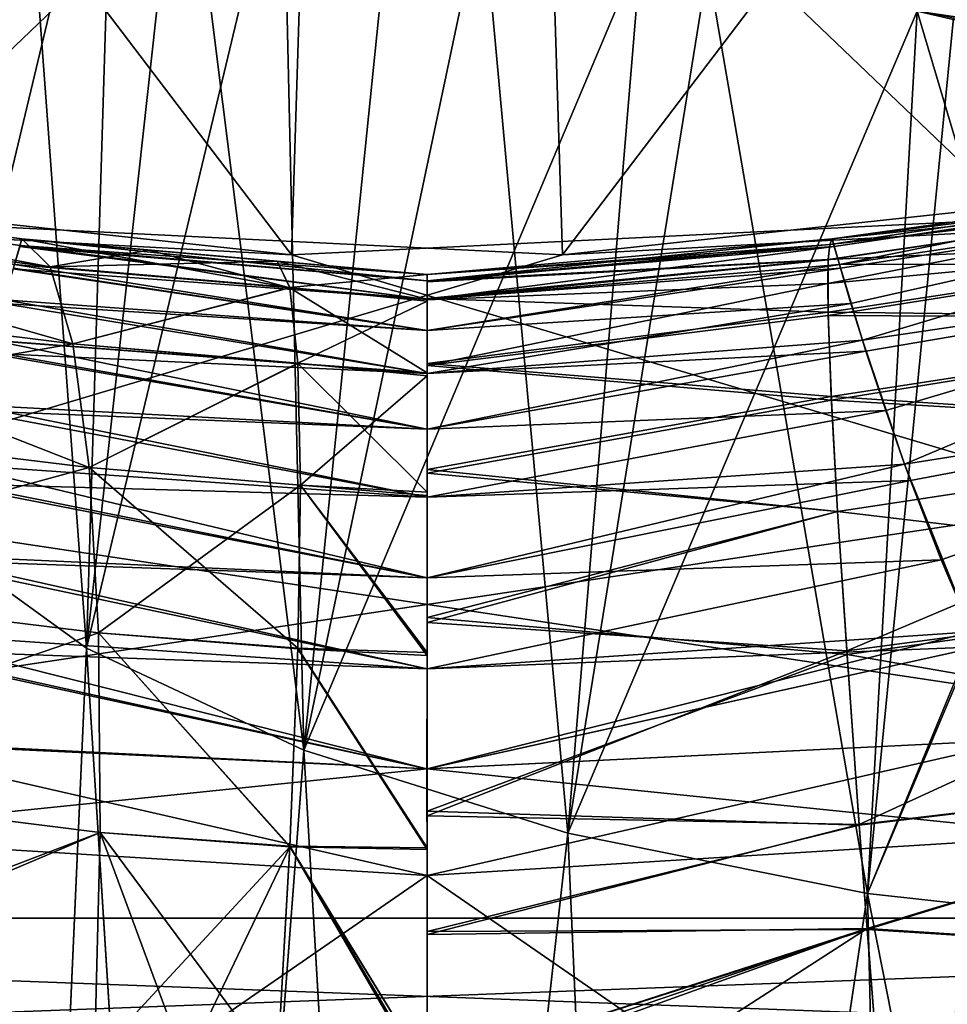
# Model space of a CAD drawing. Header units: metres. Extents: x -31 to 116, y -82 to 82.
# Tile 555 of 656: x -0.96 to 1.23, y -12.77 to -10.44. Entities that reach past the tile are written whole.
import ezdxf

# ---------------------------------------------------------------- set-up
doc = ezdxf.new("R2010")
doc.units = ezdxf.units.M
doc.layers.add('solid_80000000GA_10_1', color=7, linetype='CONTINUOUS')

msp = doc.modelspace()

# ---------------------------------------------------------------- linework, layer by layer
at = {"layer": 'solid_80000000GA_10_1'}
for points in [[(-12.6, -8.140638, 67.580978), (0, -15.415252, 67.784035), (0, -15.415252, 81.302902)], [(-11.690118, -8.665959, 67.071724), (0, -15.415252, 67.784035), (-12.6, -8.140638, 67.580978)], [(-12.6, -8.140638, 81.453682), (-12.6, -8.140638, 67.580978), (0, -15.415252, 81.302902)], [(-1.261851, -14.686722, 81.548378), (-12.6, -8.140638, 81.453682), (0, -15.415252, 81.302902)], [(0, -15.415252, -67.784035), (-12.6, -8.140638, -81.453682), (0, -15.415252, -81.302902)], [(-1.262316, -14.686454, -81.548462), (0, -15.415252, -81.302902), (-12.6, -8.140638, -81.453682)], [(-12.6, -8.140638, -67.580978), (-12.6, -8.140638, -81.453682), (0, -15.415252, -67.784035)], [(-2.518871, -13.960981, -66.651321), (-12.6, -8.140638, -67.580978), (0, -15.415252, -67.784035)], [(12.6, -8.140638, 67.580978), (0, -15.415252, 67.784035), (2.518857, -13.960989, 66.651329)], [(12.6, -8.140638, 81.453682), (0, -15.415252, 81.302902), (0, -15.415252, 67.784035)], [(12.6, -8.140638, 67.580978), (12.6, -8.140638, 81.453682), (0, -15.415252, 67.784035)], [(12.6, -8.140638, 81.453682), (1.262316, -14.686454, 81.548462), (0, -15.415252, 81.302902)], [(0, -15.415252, -81.302902), (1.261851, -14.686722, -81.548378), (12.6, -8.140638, -81.453682)], [(12.6, -8.140638, -67.580978), (0, -15.415252, -81.302902), (12.6, -8.140638, -81.453682)], [(12.6, -8.140638, -67.580978), (0, -15.415252, -67.784035), (0, -15.415252, -81.302902)], [(12.6, -8.140638, -67.580978), (11.651099, -8.688487, -67.049789), (0, -15.415252, -67.784035)], [(1.159802, -10.419327, -46.686043), (1.859048, -10.523569, -46.849682), (1.639373, -8.362033, -47.581982)], [(-11.690118, -8.665959, 67.071724), (-10.840557, -9.156453, 66.655121), (0, -15.415252, 67.784035)], [(11.651099, -8.688487, -67.049789), (2.518857, -13.960989, -66.651329), (0, -15.415252, -67.784035)], [(1.19201, -9.238417, -80.315002), (2.622541, -8.938205, -80.315002), (3.091639, -10.556595, -82)], [(-10.840557, -9.156453, 66.655121), (-2.518871, -13.960981, 66.651321), (0, -15.415252, 67.784035)], [(-1.721159, -9.154608, -80.315002), (-0.320596, -10.995296, -82), (-2.035612, -10.810007, -82)], [(-1.721159, -9.154608, -80.315002), (-0.267873, -9.311148, -80.315002), (-0.320596, -10.995296, -82)], [(0.267873, -9.311148, 80.315002), (0.320596, -10.995296, 82), (1.721159, -9.154608, 80.315002)], [(1.721159, -9.154608, 80.315002), (0.320596, -10.995296, 82), (2.035612, -10.810007, 82)], [(-1.19201, -9.238417, 80.315002), (-1.402976, -10.910162, 82), (0.267873, -9.311148, 80.315002)], [(-0.267873, -9.311148, -80.315002), (1.19201, -9.238417, -80.315002), (1.402976, -10.910162, -82)], [(1.19201, -9.238417, -80.315002), (3.091639, -10.556595, -82), (1.402976, -10.910162, -82)], [(0.267873, -9.311148, 80.315002), (-1.402976, -10.910162, 82), (0.320596, -10.995296, 82)], [(-0.267873, -9.311148, -80.315002), (1.402976, -10.910162, -82), (-0.320596, -10.995296, -82)], [(-1.056893, -9.564378, 44.834675), (-0.740605, -9.782413, 45.340446), (-1.187385, -11.649699, 43.800476)], [(-0.975486, -9.628138, -44.984074), (-1.187366, -11.649717, -43.800522), (-0.805777, -11.926146, -44.445595)], [(-0.579119, -9.870921, -45.54129), (-0.975486, -9.628138, -44.984074), (-0.805777, -11.926146, -44.445595)], [(-0.740605, -9.782413, 45.340446), (-0.805816, -11.926123, 44.445541), (-1.187385, -11.649699, 43.800476)], [(-0.740605, -9.782413, 45.340446), (-0.341433, -9.983258, 45.79179), (-0.805816, -11.926123, 44.445541)], [(-0.579119, -9.870921, -45.54129), (-0.805777, -11.926146, -44.445595), (-0.291845, -12.167384, -45.008549)], [(-0.079717, -10.088302, -46.020691), (-0.579119, -9.870921, -45.54129), (-0.291845, -12.167384, -45.008549)], [(-0.341433, -9.983258, 45.79179), (-0.291896, -12.167365, 45.008503), (-0.805816, -11.926123, 44.445541)], [(-0.341433, -9.983258, 45.79179), (0.13089, -10.161766, 46.177059), (-0.291896, -12.167365, 45.008503)], [(0.506347, -10.273154, -46.406567), (-0.079717, -10.088302, -46.020691), (-0.291845, -12.167384, -45.008549)], [(0.13089, -10.161766, 46.177059), (0.332986, -12.363382, 45.465931), (-0.291896, -12.167365, 45.008503)], [(0.13089, -10.161766, 46.177059), (0.66416, -10.313539, 46.486847), (0.332986, -12.363382, 45.465931)], [(0.506347, -10.273154, -46.406567), (-0.291845, -12.167384, -45.008549), (0.333028, -12.363394, -45.465958)], [(1.159802, -10.419327, -46.686043), (0.506347, -10.273154, -46.406567), (0.333028, -12.363394, -45.465958)], [(0.66416, -10.313539, 46.486847), (1.042107, -12.506246, 45.799316), (0.332986, -12.363382, 45.465931)], [(0.66416, -10.313539, 46.486847), (1.245162, -10.434628, 46.713009), (1.042107, -12.506246, 45.799316)], [(1.159802, -10.419327, -46.686043), (0.333028, -12.363394, -45.465958), (1.042127, -12.506248, -45.799324)], [(1.245162, -10.434628, 46.713009), (1.859048, -10.523561, 46.849686), (1.042107, -12.506246, 45.799316)], [(1.159802, -10.419327, -46.686043), (1.042127, -12.506248, -45.799324), (1.805407, -12.590949, -45.99625)], [(1.159802, -10.419327, -46.686043), (1.805407, -12.590949, -45.99625), (1.856266, -10.579639, -46.827396)], [(1.159802, -10.419327, -46.686043), (1.856266, -10.579639, -46.827396), (1.859048, -10.523569, -46.849682)], [(1.856275, -10.579465, 46.827465), (1.042107, -12.506246, 45.799316), (1.859048, -10.523561, 46.849686)], [(4.937006, -12.564871, -82), (-4.937006, -12.564871, -82), (-8.412994, -10.558007, -82)], [(-0.320596, -10.995296, -82), (4.937006, -12.564871, -82), (-8.412994, -10.558007, -82)], [(-2.035612, -10.810007, -82), (-0.320596, -10.995296, -82), (-8.412994, -10.558007, -82)], [(-4.937006, -12.564871, 82), (4.937006, -12.564871, 82), (8.412994, -10.558007, 82)], [(0.320596, -10.995296, 82), (-4.937006, -12.564871, 82), (8.412994, -10.558007, 82)], [(2.035612, -10.810007, 82), (0.320596, -10.995296, 82), (8.412994, -10.558007, 82)], [(1.856275, -10.579465, 46.827465), (1.805407, -12.590949, 45.99625), (1.042107, -12.506246, 45.799316)], [(-0.891944, -11.023744, -55.658627), (-2.093306, -10.798985, -55.9869), (-2.005059, -10.815717, -56.013428)], [(-0.891944, -11.023744, -55.658627), (-1.972647, -10.88203, -55.412991), (-2.093306, -10.798985, -55.9869)], [(0.952548, -10.971346, 55.980644), (2.086748, -10.840153, 55.739899), (2.070171, -10.803444, 56.301407)], [(0.958713, -10.958141, 56.305378), (0.952548, -10.971346, 55.980644), (2.070171, -10.803444, 56.301407)], [(1.802487, -10.851315, -60.428932), (2.070171, -10.803444, -56.301407), (0.958713, -10.958141, -56.305378)], [(2.086748, -10.840153, -55.739899), (0.958713, -10.958141, -56.305378), (2.070171, -10.803444, -56.301407)], [(0.958713, -10.958141, 60.428932), (0.958713, -10.958141, 56.305378), (2.070171, -10.803444, 56.301407)], [(1.802487, -10.851315, 60.428932), (0.958713, -10.958141, 60.428932), (2.070171, -10.803444, 56.301407)], [(-2.005059, -10.815717, -56.013428), (-0.958713, -10.958141, -60.428932), (-0.958713, -10.958141, -56.24847)], [(-2.005059, -10.815717, -56.013428), (-1.742638, -10.861087, -60.428932), (-0.958713, -10.958141, -60.428932)], [(-0.891944, -11.023744, -55.658627), (-2.005059, -10.815717, -56.013428), (-0.958713, -10.958141, -56.24847)], [(-2.004168, -10.815883, 56.013691), (-0.958713, -10.958141, 56.24847), (-1.742638, -10.861087, 60.428932)], [(-0.891944, -11.023744, 55.658627), (-0.958713, -10.958141, 56.24847), (-2.004168, -10.815883, 56.013691)], [(-0.891944, -11.023744, 55.658627), (-2.004168, -10.815883, 56.013691), (-1.972647, -10.88203, 55.412991)], [(2.261528, -10.827907, 61.211105), (0.977976, -11.02718, 61.265385), (0.975483, -11.01852, 61.211472)], [(2.261528, -10.827907, 61.211105), (0.975483, -11.01852, 61.211472), (1.802487, -10.851315, 60.428932)], [(2.26113, -10.82799, -61.211105), (1.802487, -10.851315, -60.428932), (0.975483, -11.01852, -61.211475)], [(2.254178, -11.016706, -61.974766), (2.26113, -10.82799, -61.211105), (0.975483, -11.01852, -61.211475)], [(2.261528, -10.827907, 61.211105), (1.002796, -11.110475, 61.666733), (0.977976, -11.02718, 61.265385)], [(2.261528, -10.827907, 61.211105), (1.030132, -11.197827, 61.975227), (1.002796, -11.110475, 61.666733)], [(2.261528, -10.827907, 61.211105), (2.254524, -11.016635, 61.974766), (1.030132, -11.197827, 61.975227)], [(0.947956, -11.063118, 55.420757), (2.117195, -10.954134, 55.232277), (2.086748, -10.840153, 55.739899)], [(0.949075, -11.007343, 55.686874), (0.947956, -11.063118, 55.420757), (2.086748, -10.840153, 55.739899)], [(0.952548, -10.971346, 55.980644), (0.949075, -11.007343, 55.686874), (2.086748, -10.840153, 55.739899)], [(2.086748, -10.840153, -55.739899), (0.949081, -11.007023, -55.688362), (0.952531, -10.971386, -55.979698)], [(2.086748, -10.840153, -55.739899), (2.117195, -10.954134, -55.232277), (0.949081, -11.007023, -55.688362)], [(2.086748, -10.840153, -55.739899), (0.952531, -10.971386, -55.979698), (0.958713, -10.958141, -56.305378)], [(0.958713, -10.958141, -60.428932), (1.802487, -10.851315, -60.428932), (0.958713, -10.958141, -56.305378)], [(0.975483, -11.01852, -61.211475), (1.802487, -10.851315, -60.428932), (0.958713, -10.958141, -60.428932)], [(1.802487, -10.851315, 60.428932), (0.963355, -10.975724, 60.851887), (0.958713, -10.958141, 60.428932)], [(1.802487, -10.851315, 60.428932), (0.975483, -11.01852, 61.211472), (0.963355, -10.975724, 60.851887)], [(-0.963022, -10.973545, -60.825119), (-0.958713, -10.958141, -60.428932), (-1.742638, -10.861087, -60.428932)], [(-1.742638, -10.861087, 60.428932), (-0.958713, -10.958141, 56.24847), (-0.958713, -10.958141, 60.428932)], [(-1.742638, -10.861087, 60.428932), (-0.958713, -10.958141, 60.428932), (-0.976018, -11.018474, 61.211479)], [(-0.976049, -11.018586, -61.212204), (-0.963022, -10.973545, -60.825119), (-1.742638, -10.861087, -60.428932)], [(-0.837995, -11.206173, 55.089924), (-1.972647, -10.88203, 55.412991), (-1.877135, -11.076965, 54.862019)], [(-0.837995, -11.206173, 55.089924), (-0.891944, -11.023744, 55.658627), (-1.972647, -10.88203, 55.412991)], [(-0.837995, -11.206173, -55.089924), (-1.877135, -11.076965, -54.862019), (-1.972647, -10.88203, -55.412991)], [(-0.891944, -11.023744, -55.658627), (-0.837995, -11.206173, -55.089924), (-1.972647, -10.88203, -55.412991)], [(0.320596, -10.995296, 82), (-1.402976, -10.910162, 82), (-4.937006, -12.564871, 82)], [(-0.320596, -10.995296, -82), (1.402976, -10.910162, -82), (4.937006, -12.564871, -82)], [(-0.976018, -11.018474, 61.211479), (-0.958713, -10.958141, 60.428932), (-0.963628, -10.975705, 60.851936)], [(-0.963628, -10.975705, 60.851936), (-0.958713, -10.958141, 60.428932), (0.000103, -11.056912, 60.808468)], [(-0.963022, -10.973545, -60.825119), (0.000001, -11.042018, -60.428932), (-0.958713, -10.958141, -60.428932)], [(-0.958713, -10.958141, -60.428932), (0.000001, -11.042018, -60.428932), (0.000001, -11.042018, -56.324993)], [(-0.354933, -11.010965, -56.303673), (-0.958713, -10.958141, -60.428932), (0.000001, -11.042018, -56.324993)], [(-0.65725, -10.984516, -56.280773), (-0.958713, -10.958141, -56.24847), (-0.958713, -10.958141, -60.428932)], [(-0.354933, -11.010965, -56.303673), (-0.65725, -10.984516, -56.280773), (-0.958713, -10.958141, -60.428932)], [(-0.324721, -11.073495, -55.70977), (-0.958713, -10.958141, -56.24847), (-0.65725, -10.984516, -56.280773)], [(-0.891944, -11.023744, -55.658627), (-0.958713, -10.958141, -56.24847), (-0.324721, -11.073495, -55.70977)], [(-0.958713, -10.958141, 56.24847), (-0.65725, -10.984516, 56.280773), (-0.000001, -11.042018, 60.428932)], [(-0.958713, -10.958141, 60.428932), (-0.958713, -10.958141, 56.24847), (-0.000001, -11.042018, 60.428932)], [(0.000103, -11.056912, 60.808468), (-0.958713, -10.958141, 60.428932), (-0.000001, -11.042018, 60.428932)], [(-0.891944, -11.023744, 55.658627), (-0.65725, -10.984516, 56.280773), (-0.958713, -10.958141, 56.24847)], [(-0.000103, -11.056912, -60.808468), (0.958713, -10.958141, -60.428932), (0.000001, -11.042018, -60.428932)], [(0.963357, -10.975732, -60.851974), (0.958713, -10.958141, -60.428932), (-0.000103, -11.056912, -60.808468)], [(-0.000001, -11.042018, 56.326954), (0.000166, -11.042032, 56.31076), (0.958713, -10.958141, 56.305378)], [(0.958713, -10.958141, 60.428932), (-0.000001, -11.042018, 56.326954), (0.958713, -10.958141, 56.305378)], [(0.958713, -10.958141, 60.428932), (-0.000001, -11.042018, 60.428932), (-0.000001, -11.042018, 56.326954)], [(0.963355, -10.975724, 60.851887), (-0.000001, -11.042018, 60.428932), (0.958713, -10.958141, 60.428932)], [(0, -11.042122, 56.296577), (0.952548, -10.971346, 55.980644), (0.958713, -10.958141, 56.305378)], [(0.000166, -11.042032, 56.31076), (0, -11.042122, 56.296577), (0.958713, -10.958141, 56.305378)], [(0.000001, -11.042018, -60.428932), (0.958713, -10.958141, -60.428932), (0.958713, -10.958141, -56.305378)], [(0.000001, -11.042018, -56.324993), (0.000001, -11.042018, -60.428932), (0.958713, -10.958141, -56.305378)], [(0.952531, -10.971386, -55.979698), (0.000001, -11.042018, -56.324993), (0.958713, -10.958141, -56.305378)], [(0.947956, -11.063118, 55.420757), (0.948964, -11.138811, 55.17173), (2.117195, -10.954134, 55.232277)], [(2.117195, -10.954134, -55.232277), (0.948786, -11.131543, -55.192032), (0.949081, -11.007023, -55.688362)], [(2.117195, -10.954134, -55.232277), (2.161527, -11.145337, -54.778515), (0.948786, -11.131543, -55.192032)], [(0.948964, -11.138811, 55.17173), (2.161527, -11.145337, 54.778515), (2.117195, -10.954134, 55.232277)], [(0.975483, -11.01852, -61.211475), (0.958713, -10.958141, -60.428932), (0.963357, -10.975732, -60.851974)], [(0.000016, -11.101335, -61.186043), (-0.963022, -10.973545, -60.825119), (-0.976049, -11.018586, -61.212204)], [(-0.976018, -11.018474, 61.211479), (-0.963628, -10.975705, 60.851936), (-0.000016, -11.101335, 61.186043)], [(-0.963628, -10.975705, 60.851936), (0.000103, -11.056912, 60.808468), (-0.000016, -11.101335, 61.186043)], [(-0.000103, -11.056912, -60.808468), (0.000001, -11.042018, -60.428932), (-0.963022, -10.973545, -60.825119)], [(0.000016, -11.101335, -61.186043), (-0.000103, -11.056912, -60.808468), (-0.963022, -10.973545, -60.825119)], [(-0.891944, -11.023744, 55.658627), (-0.354933, -11.010965, 56.303673), (-0.65725, -10.984516, 56.280773)], [(-0.324721, -11.073495, -55.70977), (-0.65725, -10.984516, -56.280773), (-0.354933, -11.010965, -56.303673)], [(-0.65725, -10.984516, 56.280773), (-0.354933, -11.010965, 56.303673), (-0.000001, -11.042018, 60.428932)], [(0.963357, -10.975732, -60.851974), (-0.000103, -11.056912, -60.808468), (0.000016, -11.101335, -61.186043)], [(-0.000016, -11.101335, 61.186043), (0.963355, -10.975724, 60.851887), (0.975483, -11.01852, 61.211472)], [(-0.000016, -11.101335, 61.186043), (0.000103, -11.056912, 60.808468), (0.963355, -10.975724, 60.851887)], [(0.000103, -11.056912, 60.808468), (-0.000001, -11.042018, 60.428932), (0.963355, -10.975724, 60.851887)], [(0, -11.059132, 55.953915), (0.949075, -11.007343, 55.686874), (0.952548, -10.971346, 55.980644)], [(0, -11.042122, 56.296577), (0, -11.059132, 55.953915), (0.952548, -10.971346, 55.980644)], [(0.952531, -10.971386, -55.979698), (0, -11.057319, -55.974609), (0.000001, -11.042018, -56.324993)], [(0.952531, -10.971386, -55.979698), (0.949081, -11.007023, -55.688362), (0, -11.057319, -55.974609)], [(0.975483, -11.01852, -61.211475), (0.963357, -10.975732, -60.851974), (0.000016, -11.101335, -61.186043)], [(-0.891944, -11.023744, 55.658627), (-0.324802, -11.073098, 55.711685), (-0.354933, -11.010965, 56.303673)], [(0, -11.100845, -55.734428), (-0.354933, -11.010965, -56.303673), (0.000001, -11.042018, -56.324993)], [(0, -11.100845, -55.734428), (-0.324721, -11.073495, -55.70977), (-0.354933, -11.010965, -56.303673)], [(-0.354933, -11.010965, 56.303673), (-0.324802, -11.073098, 55.711685), (-0.000001, -11.042018, 56.326954)], [(-0.000001, -11.042018, 60.428932), (-0.354933, -11.010965, 56.303673), (-0.000001, -11.042018, 56.326954)], [(0.949081, -11.007023, -55.688362), (0, -11.098938, -55.658043), (0, -11.057319, -55.974609)], [(0.949081, -11.007023, -55.688362), (0.948786, -11.131543, -55.192032), (0, -11.098938, -55.658043)], [(0, -11.101836, 55.64233), (0.947956, -11.063118, 55.420757), (0.949075, -11.007343, 55.686874)], [(0, -11.059132, 55.953915), (0, -11.101836, 55.64233), (0.949075, -11.007343, 55.686874)], [(2.254178, -11.016706, -61.974766), (0.975483, -11.01852, -61.211475), (1.030132, -11.197828, -61.975227)], [(2.254524, -11.016635, 61.974766), (1.038328, -11.223317, 62.053394), (1.030132, -11.197827, 61.975227)], [(2.254178, -11.016706, -61.974766), (1.030132, -11.197828, -61.975227), (1.129683, -11.49054, -62.70079)], [(2.254524, -11.016635, 61.974766), (1.085015, -11.363866, 62.424625), (1.038328, -11.223317, 62.053394)], [(2.254524, -11.016635, 61.974766), (1.129683, -11.490539, 62.700787), (1.085015, -11.363866, 62.424625)], [(2.254524, -11.016635, 61.974766), (2.4528, -11.282132, 62.700283), (1.129683, -11.490539, 62.700787)], [(2.453126, -11.282062, -62.700283), (2.254178, -11.016706, -61.974766), (1.129683, -11.49054, -62.70079)], [(-1.00353, -11.110414, 61.666756), (-0.978563, -11.027133, 61.265419), (-0.000019, -11.174768, 61.559166)], [(0.000019, -11.174768, -61.559166), (-0.97905, -11.028788, -61.275322), (-1.000926, -11.101837, -61.631889)], [(0.000016, -11.101335, -61.186043), (-0.976049, -11.018586, -61.212204), (-0.97905, -11.028788, -61.275322)], [(0.000019, -11.174768, -61.559166), (0.000016, -11.101335, -61.186043), (-0.97905, -11.028788, -61.275322)], [(-0.978563, -11.027133, 61.265419), (-0.976018, -11.018474, 61.211479), (-0.000019, -11.174768, 61.559166)], [(-0.976018, -11.018474, 61.211479), (-0.000016, -11.101335, 61.186043), (-0.000019, -11.174768, 61.559166)], [(-0.891944, -11.023744, -55.658627), (-0.324721, -11.073495, -55.70977), (-0.837995, -11.206173, -55.089924)], [(-0.837995, -11.206173, 55.089924), (-0.324802, -11.073098, 55.711685), (-0.891944, -11.023744, 55.658627)], [(-0.000019, -11.174768, 61.559166), (0.977976, -11.02718, 61.265385), (1.002796, -11.110475, 61.666733)], [(-0.000019, -11.174768, 61.559166), (-0.000016, -11.101335, 61.186043), (0.977976, -11.02718, 61.265385)], [(-0.000016, -11.101335, 61.186043), (0.975483, -11.01852, 61.211472), (0.977976, -11.02718, 61.265385)], [(0.975483, -11.01852, -61.211475), (0.000016, -11.101335, -61.186043), (0.000019, -11.174768, -61.559166)], [(0.977983, -11.027206, -61.265545), (0.975483, -11.01852, -61.211475), (0.000019, -11.174768, -61.559166)], [(1.002812, -11.110525, -61.666935), (0.977983, -11.027206, -61.265545), (0.000019, -11.174768, -61.559166)], [(1.002812, -11.110525, -61.666935), (0.975483, -11.01852, -61.211475), (0.977983, -11.027206, -61.265545)], [(1.030132, -11.197828, -61.975227), (0.975483, -11.01852, -61.211475), (1.002812, -11.110525, -61.666935)], [(-0.324802, -11.073098, 55.711685), (0.000166, -11.042032, 56.31076), (-0.000001, -11.042018, 56.326954)], [(-0.324802, -11.073098, 55.711685), (0, -11.042122, 56.296577), (0.000166, -11.042032, 56.31076)], [(-0.324802, -11.073098, 55.711685), (0, -11.105542, 55.711742), (0, -11.042122, 56.296577)], [(0, -11.057319, -55.974609), (0, -11.100845, -55.734428), (0.000001, -11.042018, -56.324993)], [(0, -11.105542, 55.711742), (0, -11.059132, 55.953915), (0, -11.042122, 56.296577)], [(0, -11.057319, -55.974609), (0, -11.098938, -55.658043), (0, -11.100845, -55.734428)], [(0, -11.105542, 55.711742), (0, -11.101836, 55.64233), (0, -11.059132, 55.953915)], [(0, -11.257765, 55.097778), (0.948964, -11.138811, 55.17173), (0.947956, -11.063118, 55.420757)], [(0, -11.101836, 55.64233), (0, -11.257765, 55.097778), (0.947956, -11.063118, 55.420757)], [(-0.837995, -11.206173, 55.089924), (-1.877135, -11.076965, 54.862019), (-1.812366, -11.375772, 54.354813)], [(-0.799234, -11.498881, -54.566296), (-1.812366, -11.375772, -54.354813), (-1.877135, -11.076965, -54.862019)], [(-0.837995, -11.206173, -55.089924), (-0.799234, -11.498881, -54.566296), (-1.877135, -11.076965, -54.862019)], [(-0.837995, -11.206173, 55.089924), (-0.30613, -11.251691, 55.140823), (-0.324802, -11.073098, 55.711685)], [(-0.837995, -11.206173, -55.089924), (-0.324721, -11.073495, -55.70977), (-0.306098, -11.252297, -55.1394)], [(-0.324802, -11.073098, 55.711685), (-0.30613, -11.251691, 55.140823), (0, -11.105542, 55.711742)], [(0, -11.274804, -55.167912), (-0.306098, -11.252297, -55.1394), (-0.324721, -11.073495, -55.70977)], [(0, -11.100845, -55.734428), (0, -11.274804, -55.167912), (-0.324721, -11.073495, -55.70977)], [(-0.000081, -11.276567, -61.924942), (-1.000926, -11.101837, -61.631889), (-1.030574, -11.198129, -61.976273)], [(-0.000081, -11.276567, -61.924942), (0.000019, -11.174768, -61.559166), (-1.000926, -11.101837, -61.631889)], [(-0.30613, -11.251691, 55.140823), (0, -11.282015, 55.150879), (0, -11.105542, 55.711742)], [(0, -11.098938, -55.658043), (0, -11.274804, -55.167912), (0, -11.100845, -55.734428)], [(0, -11.098938, -55.658043), (0, -11.252895, -55.110073), (0, -11.274804, -55.167912)], [(0.948786, -11.131543, -55.192032), (0, -11.252895, -55.110073), (0, -11.098938, -55.658043)], [(0, -11.282015, 55.150879), (0, -11.257765, 55.097778), (0, -11.101836, 55.64233)], [(0, -11.105542, 55.711742), (0, -11.282015, 55.150879), (0, -11.101836, 55.64233)], [(-1.030473, -11.197795, 61.975224), (-1.00353, -11.110414, 61.666756), (0.000081, -11.276567, 61.924942)], [(-1.00353, -11.110414, 61.666756), (-0.000019, -11.174768, 61.559166), (0.000081, -11.276567, 61.924942)], [(1.002812, -11.110525, -61.666935), (0.000019, -11.174768, -61.559166), (-0.000081, -11.276567, -61.924942)], [(1.030132, -11.197828, -61.975227), (1.002812, -11.110525, -61.666935), (-0.000081, -11.276567, -61.924942)], [(0.000081, -11.276567, 61.924942), (-0.000019, -11.174768, 61.559166), (1.002796, -11.110475, 61.666733)], [(0.948786, -11.131543, -55.192032), (0.956283, -11.330953, -54.750687), (0, -11.252895, -55.110073)], [(0.000081, -11.276567, 61.924942), (1.002796, -11.110475, 61.666733), (1.030132, -11.197827, 61.975227)], [(2.161527, -11.145337, -54.778515), (0.956283, -11.330953, -54.750687), (0.948786, -11.131543, -55.192032)], [(0, -11.257765, 55.097778), (0.956714, -11.339673, 54.735962), (0.948964, -11.138811, 55.17173)], [(0.948964, -11.138811, 55.17173), (0.956714, -11.339673, 54.735962), (2.161527, -11.145337, 54.778515)], [(2.161527, -11.145337, -54.778515), (2.219743, -11.413762, -54.378616), (0.956283, -11.330953, -54.750687)], [(0.956714, -11.339673, 54.735962), (2.219743, -11.413762, 54.378616), (2.161527, -11.145337, 54.778515)], [(-0.000081, -11.276567, -61.924942), (-1.030574, -11.198129, -61.976273), (-1.040078, -11.228147, -62.067791)], [(-1.038561, -11.223361, 62.053585), (-1.030473, -11.197795, 61.975224), (0.00016, -11.407723, 62.284855)], [(-1.030473, -11.197795, 61.975224), (0.000081, -11.276567, 61.924942), (0.00016, -11.407723, 62.284855)], [(1.030132, -11.197828, -61.975227), (-0.000081, -11.276567, -61.924942), (-0.00016, -11.407723, -62.284855)], [(1.038353, -11.223392, -62.053623), (1.030132, -11.197828, -61.975227), (-0.00016, -11.407723, -62.284855)], [(0.000081, -11.276567, 61.924942), (1.030132, -11.197827, 61.975227), (1.038328, -11.223317, 62.053394)], [(1.085049, -11.363963, -62.424854), (1.030132, -11.197828, -61.975227), (1.038353, -11.223392, -62.053623)], [(1.129683, -11.49054, -62.70079), (1.030132, -11.197828, -61.975227), (1.085049, -11.363963, -62.424854)], [(-0.799234, -11.498882, 54.566296), (-0.837995, -11.206173, 55.089924), (-1.812366, -11.375772, 54.354813)], [(-1.084639, -11.364066, 62.424999), (-1.038561, -11.223361, 62.053585), (0.00016, -11.407723, 62.284855)], [(-0.837995, -11.206173, -55.089924), (-0.306098, -11.252297, -55.1394), (-0.799234, -11.498881, -54.566296)], [(-0.799234, -11.498882, 54.566296), (-0.30613, -11.251691, 55.140823), (-0.837995, -11.206173, 55.089924)], [(1.085049, -11.363963, -62.424854), (1.038353, -11.223392, -62.053623), (-0.00016, -11.407723, -62.284855)], [(0.00016, -11.407723, 62.284855), (0.000081, -11.276567, 61.924942), (1.038328, -11.223317, 62.053394)], [(0.00016, -11.407723, 62.284855), (1.038328, -11.223317, 62.053394), (1.085015, -11.363866, 62.424625)], [(-0.00016, -11.407723, -62.284855), (-1.040078, -11.228147, -62.067791), (-1.080005, -11.350207, -62.391983)], [(-0.00016, -11.407723, -62.284855), (-0.000081, -11.276567, -61.924942), (-1.040078, -11.228147, -62.067791)], [(-0.799234, -11.498882, 54.566296), (-0.299802, -11.540428, 54.615013), (-0.30613, -11.251691, 55.140823)], [(-0.799234, -11.498881, -54.566296), (-0.306098, -11.252297, -55.1394), (-0.299802, -11.540434, -54.615005)], [(-0.30613, -11.251691, 55.140823), (-0.299802, -11.540428, 54.615013), (0, -11.282015, 55.150879)], [(0, -11.556996, -54.647274), (-0.299802, -11.540434, -54.615005), (-0.306098, -11.252297, -55.1394)], [(0, -11.274804, -55.167912), (0, -11.556996, -54.647274), (-0.306098, -11.252297, -55.1394)], [(0, -11.252895, -55.110073), (0, -11.556996, -54.647274), (0, -11.274804, -55.167912)], [(0, -11.252895, -55.110073), (0, -11.503366, -54.629223), (0, -11.556996, -54.647274)], [(0.956283, -11.330953, -54.750687), (0, -11.503366, -54.629223), (0, -11.252895, -55.110073)], [(0, -11.257765, 55.097778), (0, -11.511786, 54.616718), (0.956714, -11.339673, 54.735962)], [(0, -11.564839, 54.635708), (0, -11.511786, 54.616718), (0, -11.257765, 55.097778)], [(0, -11.282015, 55.150879), (0, -11.564839, 54.635708), (0, -11.257765, 55.097778)], [(-0.299802, -11.540428, 54.615013), (0, -11.564839, 54.635708), (0, -11.282015, 55.150879)], [(2.453126, -11.282062, -62.700283), (1.129683, -11.49054, -62.70079), (1.288593, -11.887036, -63.370281)], [(2.4528, -11.282132, 62.700283), (1.143978, -11.529512, 62.777916), (1.129683, -11.490539, 62.700787)], [(2.4528, -11.282132, 62.700283), (1.216501, -11.717236, 63.110989), (1.143978, -11.529512, 62.777916)], [(2.4528, -11.282132, 62.700283), (1.288592, -11.887034, 63.370277), (1.216501, -11.717236, 63.110989)], [(0.956283, -11.330953, -54.750687), (0.971363, -11.602765, -54.364742), (0, -11.503366, -54.629223)], [(0, -11.511786, 54.616718), (0.971369, -11.6027, 54.365246), (0.956714, -11.339673, 54.735962)], [(2.219743, -11.413762, -54.378616), (0.971363, -11.602765, -54.364742), (0.956283, -11.330953, -54.750687)], [(0.956714, -11.339673, 54.735962), (0.971369, -11.6027, 54.365246), (2.219743, -11.413762, 54.378616)], [(0.000159, -11.568868, -62.636902), (-1.080005, -11.350207, -62.391983), (-1.129076, -11.491158, -62.701878)], [(-1.128904, -11.490637, 62.700829), (-1.084639, -11.364066, 62.424999), (-0.000159, -11.568868, 62.636902)], [(-1.084639, -11.364066, 62.424999), (0.00016, -11.407723, 62.284855), (-0.000159, -11.568868, 62.636902)], [(0.000159, -11.568868, -62.636902), (-0.00016, -11.407723, -62.284855), (-1.080005, -11.350207, -62.391983)], [(1.085049, -11.363963, -62.424854), (-0.00016, -11.407723, -62.284855), (0.000159, -11.568868, -62.636902)], [(-0.000159, -11.568868, 62.636902), (1.085015, -11.363866, 62.424625), (1.129683, -11.490539, 62.700787)], [(-0.000159, -11.568868, 62.636902), (0.00016, -11.407723, 62.284855), (1.085015, -11.363866, 62.424625)], [(1.129683, -11.49054, -62.70079), (1.085049, -11.363963, -62.424854), (0.000159, -11.568868, -62.636902)], [(-0.799234, -11.498882, 54.566296), (-1.812366, -11.375772, 54.354813), (-1.780889, -11.766854, 53.91119)], [(-0.799234, -11.498881, -54.566296), (-1.780889, -11.766854, -53.91119), (-1.812366, -11.375772, -54.354813)], [(2.219743, -11.413762, -54.378616), (2.291843, -11.759408, -54.032581), (0.971363, -11.602765, -54.364742)], [(0.971369, -11.6027, 54.365246), (0.992931, -11.932046, 54.043579), (2.219743, -11.413762, 54.378616)], [(0.992931, -11.932046, 54.043579), (2.291843, -11.759408, 54.032581), (2.219743, -11.413762, 54.378616)], [(-0.799234, -11.498881, -54.566296), (-0.777374, -11.889871, -54.110203), (-1.780889, -11.766854, -53.91119)], [(-0.777374, -11.889871, 54.110203), (-0.799234, -11.498882, 54.566296), (-1.780889, -11.766854, 53.91119)], [(0.000159, -11.568868, -62.636902), (-1.129076, -11.491158, -62.701878), (-1.145808, -11.536665, -62.79158)], [(-1.143269, -11.529789, 62.778301), (-1.128904, -11.490637, 62.700829), (0.000109, -11.759541, 62.978107)], [(-1.128904, -11.490637, 62.700829), (-0.000159, -11.568868, 62.636902), (0.000109, -11.759541, 62.978107)], [(-0.799234, -11.498881, -54.566296), (-0.299802, -11.540434, -54.615005), (-0.306098, -11.926375, -54.157776)], [(-0.799234, -11.498881, -54.566296), (-0.306098, -11.926375, -54.157776), (-0.777374, -11.889871, -54.110203)], [(-0.777374, -11.889871, 54.110203), (-0.299802, -11.540428, 54.615013), (-0.799234, -11.498882, 54.566296)], [(-0.000159, -11.568868, 62.636902), (1.129683, -11.490539, 62.700787), (1.143978, -11.529512, 62.777916)], [(1.129683, -11.49054, -62.70079), (0.000159, -11.568868, -62.636902), (-0.000109, -11.759541, -62.978107)], [(1.144018, -11.529621, -62.77813), (1.129683, -11.49054, -62.70079), (-0.000109, -11.759541, -62.978107)], [(0, -11.503366, -54.629223), (0, -11.853667, -54.212063), (0, -11.556996, -54.647274)], [(0.971363, -11.602765, -54.364742), (0, -11.853667, -54.212063), (0, -11.503366, -54.629223)], [(1.216545, -11.717343, -63.111164), (1.129683, -11.49054, -62.70079), (1.144018, -11.529621, -62.77813)], [(1.288593, -11.887036, -63.370281), (1.129683, -11.49054, -62.70079), (1.216545, -11.717343, -63.111164)], [(0, -11.511786, 54.616718), (0, -11.86559, 54.20068), (0.971369, -11.6027, 54.365246)], [(0, -11.94311, 54.185913), (0, -11.86559, 54.20068), (0, -11.511786, 54.616718)], [(0, -11.564839, 54.635708), (0, -11.94311, 54.185913), (0, -11.511786, 54.616718)], [(-1.216093, -11.717326, 63.111061), (-1.143269, -11.529789, 62.778301), (0.000109, -11.759541, 62.978107)], [(-0.000109, -11.759541, -62.978107), (-1.145808, -11.536665, -62.79158), (-1.211123, -11.705118, -63.091049)], [(-0.000109, -11.759541, -62.978107), (0.000159, -11.568868, -62.636902), (-1.145808, -11.536665, -62.79158)], [(-0.777374, -11.889871, 54.110203), (-0.30613, -11.927474, 54.156712), (-0.299802, -11.540428, 54.615013)], [(-0.299802, -11.540428, 54.615013), (-0.30613, -11.927474, 54.156712), (0, -11.94311, 54.185913)], [(0, -11.936334, -54.192547), (-0.306098, -11.926375, -54.157776), (-0.299802, -11.540434, -54.615005)], [(-0.299802, -11.540428, 54.615013), (0, -11.94311, 54.185913), (0, -11.564839, 54.635708)], [(0, -11.556996, -54.647274), (0, -11.936334, -54.192547), (-0.299802, -11.540434, -54.615005)], [(0.000109, -11.759541, 62.978107), (-0.000159, -11.568868, 62.636902), (1.143978, -11.529512, 62.777916)], [(1.216545, -11.717343, -63.111164), (1.144018, -11.529621, -62.77813), (-0.000109, -11.759541, -62.978107)], [(0.000109, -11.759541, 62.978107), (1.143978, -11.529512, 62.777916), (1.216501, -11.717236, 63.110989)], [(0, -11.853667, -54.212063), (0, -11.936334, -54.192547), (0, -11.556996, -54.647274)], [(0, -11.86559, 54.20068), (0.992931, -11.932046, 54.043579), (0.971369, -11.6027, 54.365246)], [(0.971363, -11.602765, -54.364742), (0.993536, -11.940938, -54.035885), (0, -11.853667, -54.212063)], [(2.291843, -11.759408, -54.032581), (0.993536, -11.940938, -54.035885), (0.971363, -11.602765, -54.364742)], [(-0.964102, -15.489142, 42.500286), (-1.187385, -11.649699, 43.800476), (-0.805816, -11.926123, 44.445541)], [(-0.805777, -11.926146, -44.445595), (-1.187366, -11.649717, -43.800522), (-0.964102, -15.496367, -42.496613)], [(-0.000182, -11.974912, -63.299324), (-1.211123, -11.705118, -63.091049), (-1.288816, -11.887676, -63.371189)], [(-0.000182, -11.974912, -63.299324), (-0.000109, -11.759541, -62.978107), (-1.211123, -11.705118, -63.091049)], [(-1.288509, -11.88704, 63.370274), (-1.216093, -11.717326, 63.111061), (0.000182, -11.974912, 63.299324)], [(-1.216093, -11.717326, 63.111061), (0.000109, -11.759541, 62.978107), (0.000182, -11.974912, 63.299324)], [(1.216545, -11.717343, -63.111164), (-0.000109, -11.759541, -62.978107), (-0.000182, -11.974912, -63.299324)], [(1.288593, -11.887036, -63.370281), (1.216545, -11.717343, -63.111164), (-0.000182, -11.974912, -63.299324)], [(0.000182, -11.974912, 63.299324), (0.000109, -11.759541, 62.978107), (1.216501, -11.717236, 63.110989)], [(0.000182, -11.974912, 63.299324), (1.216501, -11.717236, 63.110989), (1.288592, -11.887034, 63.370277)], [(0.992931, -11.932046, 54.043579), (1.022527, -12.343325, 53.760288), (2.291843, -11.759408, 54.032581)], [(2.291843, -11.759408, -54.032581), (2.377828, -12.182275, -53.74041), (0.993536, -11.940938, -54.035885)], [(1.022527, -12.343325, 53.760288), (2.377828, -12.182276, 53.74041), (2.291843, -11.759408, 54.032581)], [(-0.777374, -11.889871, 54.110203), (-1.780889, -11.766854, 53.91119), (-1.783909, -12.234902, 53.548409)], [(-0.777374, -11.889871, -54.110203), (-1.783909, -12.234902, -53.548409), (-1.780889, -11.766854, -53.91119)], [(0, -11.853667, -54.212063), (0, -12.311751, -53.85577), (0, -11.936334, -54.192547)], [(0.993536, -11.940938, -54.035885), (0, -12.311751, -53.85577), (0, -11.853667, -54.212063)], [(0, -11.86559, 54.20068), (0, -12.322702, 53.848919), (0.992931, -11.932046, 54.043579)], [(0, -11.94311, 54.185913), (0, -12.322702, 53.848919), (0, -11.86559, 54.20068)], [(-0.773272, -12.36217, 53.740696), (-0.777374, -11.889871, 54.110203), (-1.783909, -12.234902, 53.548409)], [(-0.777374, -11.889871, -54.110203), (-0.773272, -12.362169, -53.740696), (-1.783909, -12.234902, -53.548409)], [(-0.000182, -11.974912, -63.299324), (-1.288816, -11.887676, -63.371189), (-1.307182, -11.928506, -63.428818)], [(-1.304584, -11.922848, 63.420925), (-1.288509, -11.88704, 63.370274), (-0.000572, -12.211682, 63.597664)], [(-1.288509, -11.88704, 63.370274), (0.000182, -11.974912, 63.299324), (-0.000572, -12.211682, 63.597664)], [(-0.777374, -11.889871, -54.110203), (-0.306098, -11.926375, -54.157776), (-0.324721, -12.394484, -53.786079)], [(-0.777374, -11.889871, -54.110203), (-0.324721, -12.394484, -53.786079), (-0.773272, -12.362169, -53.740696)], [(-0.777374, -11.889871, 54.110203), (-0.324801, -12.396122, 53.785023), (-0.30613, -11.927474, 54.156712)], [(-0.773272, -12.36217, 53.740696), (-0.324801, -12.396122, 53.785023), (-0.777374, -11.889871, 54.110203)], [(1.288593, -11.887036, -63.370281), (-0.000182, -11.974912, -63.299324), (0.000572, -12.211682, -63.597664)], [(0.000182, -11.974912, 63.299324), (1.288592, -11.887034, 63.370277), (1.30464, -11.922956, 63.421078)], [(1.304681, -11.923046, -63.421204), (1.288593, -11.887036, -63.370281), (0.000572, -12.211682, -63.597664)], [(-1.410848, -12.141664, 63.705666), (-1.304584, -11.922848, 63.420925), (-0.000572, -12.211682, 63.597664)], [(-0.000572, -12.211682, 63.597664), (1.30464, -11.922956, 63.421078), (1.410723, -12.141843, 63.705853)], [(-0.000572, -12.211682, 63.597664), (0.000182, -11.974912, 63.299324), (1.30464, -11.922956, 63.421078)], [(1.410751, -12.141897, -63.705921), (1.304681, -11.923046, -63.421204), (0.000572, -12.211682, -63.597664)], [(0.000572, -12.211682, -63.597664), (-1.307182, -11.928506, -63.428818), (-1.41258, -12.145084, -63.709808)], [(0.000572, -12.211682, -63.597664), (-0.000182, -11.974912, -63.299324), (-1.307182, -11.928506, -63.428818)], [(-0.564178, -15.748034, 43.009392), (-0.964102, -15.489142, 42.500286), (-0.805816, -11.926123, 44.445541)], [(-0.805777, -11.926146, -44.445595), (-0.964102, -15.496367, -42.496613), (-0.564178, -15.755324, -43.005684)], [(-0.564178, -15.748034, 43.009392), (-0.805816, -11.926123, 44.445541), (-0.291896, -12.167365, 45.008503)], [(-0.291845, -12.167384, -45.008549), (-0.805777, -11.926146, -44.445595), (-0.564178, -15.755324, -43.005684)], [(-0.30613, -11.927474, 54.156712), (-0.324801, -12.396122, 53.785023), (0, -12.402399, 53.81879)], [(0, -12.398288, -53.821423), (-0.324721, -12.394484, -53.786079), (-0.306098, -11.926375, -54.157776)], [(-0.30613, -11.927474, 54.156712), (0, -12.402399, 53.81879), (0, -11.94311, 54.185913)], [(0, -11.936334, -54.192547), (0, -12.398288, -53.821423), (-0.306098, -11.926375, -54.157776)], [(0, -12.322702, 53.848919), (1.022527, -12.343325, 53.760288), (0.992931, -11.932046, 54.043579)], [(0, -12.311751, -53.85577), (0, -12.398288, -53.821423), (0, -11.936334, -54.192547)], [(0.993536, -11.940938, -54.035885), (1.022634, -12.344886, -53.758968), (0, -12.311751, -53.85577)], [(0, -11.94311, 54.185913), (0, -12.402399, 53.81879), (0, -12.322702, 53.848919)], [(2.377828, -12.182275, -53.74041), (1.022634, -12.344886, -53.758968), (0.993536, -11.940938, -54.035885)], [(-1.410848, -12.141664, 63.705666), (0, -12.464101, 63.869061), (-1.536331, -12.369422, 63.964466)], [(0.000572, -12.211682, -63.597664), (-1.41258, -12.145084, -63.709808), (-1.536331, -12.369422, -63.964466)], [(-1.410848, -12.141664, 63.705666), (-0.000572, -12.211682, 63.597664), (0, -12.464101, 63.869061)], [(-0.000572, -12.211682, 63.597664), (1.410723, -12.141843, 63.705853), (1.536331, -12.369422, 63.964466)], [(1.410751, -12.141897, -63.705921), (0.000572, -12.211682, -63.597664), (0, -12.464101, -63.869061)], [(1.410751, -12.141897, -63.705921), (0, -12.464101, -63.869061), (1.536331, -12.369422, -63.964466)], [(-0.07115, -15.971512, 43.44886), (-0.564178, -15.748034, 43.009392), (-0.291896, -12.167365, 45.008503)], [(-0.291845, -12.167384, -45.008549), (-0.564178, -15.755324, -43.005684), (-0.07115, -15.978861, -43.445126)], [(-0.07115, -15.971512, 43.44886), (-0.291896, -12.167365, 45.008503), (0.332986, -12.363382, 45.465931)], [(0.333028, -12.363394, -45.465958), (-0.291845, -12.167384, -45.008549), (-0.07115, -15.978861, -43.445126)], [(1.022527, -12.343325, 53.760288), (1.041148, -12.589522, 53.630825), (2.377828, -12.182276, 53.74041)], [(2.377828, -12.182275, -53.74041), (1.041283, -12.591408, -53.629513), (1.022634, -12.344886, -53.758968)], [(1.041148, -12.589522, 53.630825), (2.477598, -12.682309, 53.502098), (2.377828, -12.182276, 53.74041)], [(2.377828, -12.182275, -53.74041), (2.477598, -12.682308, -53.502098), (1.041283, -12.591408, -53.629513)], [(0.000572, -12.211682, -63.597664), (-1.536331, -12.369422, -63.964466), (0, -12.464101, -63.869061)], [(-0.000572, -12.211682, 63.597664), (1.536331, -12.369422, 63.964466), (0, -12.464101, 63.869061)], [(-0.773272, -12.36217, 53.740696), (-1.783909, -12.234902, 53.548409), (-1.820341, -12.761897, 53.280605)], [(-0.773272, -12.362169, -53.740696), (-1.749359, -12.775188, -53.297539), (-1.783909, -12.234902, -53.548409)], [(0, -12.311751, -53.85577), (0, -12.596498, -53.695675), (0, -12.398288, -53.821423)], [(1.022634, -12.344886, -53.758968), (0, -12.596498, -53.695675), (0, -12.311751, -53.85577)], [(0, -12.322702, 53.848919), (0, -12.603647, 53.691994), (1.022527, -12.343325, 53.760288)], [(0, -12.402399, 53.81879), (0, -12.603647, 53.691994), (0, -12.322702, 53.848919)], [(0, -12.603647, 53.691994), (1.041148, -12.589522, 53.630825), (1.022527, -12.343325, 53.760288)], [(-1.748388, -12.775365, 53.297768), (-0.773272, -12.36217, 53.740696), (-1.820341, -12.761897, 53.280605)], [(-0.773272, -12.362169, -53.740696), (-0.786924, -12.895485, -53.472206), (-1.749359, -12.775188, -53.297539)], [(-1.748388, -12.775365, 53.297768), (-0.786924, -12.895485, 53.472206), (-0.773272, -12.36217, 53.740696)], [(-0.773272, -12.362169, -53.740696), (-0.570834, -12.910512, -53.496887), (-0.786924, -12.895485, -53.472206)], [(-0.786924, -12.895485, 53.472206), (-0.324801, -12.396122, 53.785023), (-0.773272, -12.36217, 53.740696)], [(-0.773272, -12.362169, -53.740696), (-0.324721, -12.394484, -53.786079), (-0.354928, -12.926307, -53.514408)], [(-0.773272, -12.362169, -53.740696), (-0.354928, -12.926307, -53.514408), (-0.570834, -12.910512, -53.496887)], [(0.5, -16.15279, 43.80534), (-0.07115, -15.971512, 43.44886), (0.332986, -12.363382, 45.465931)], [(0.333028, -12.363394, -45.465958), (-0.07115, -15.978861, -43.445126), (0.5, -16.160185, -43.801579)], [(1.022634, -12.344886, -53.758968), (1.041283, -12.591408, -53.629513), (0, -12.596498, -53.695675)], [(0.5, -16.15279, 43.80534), (0.332986, -12.363382, 45.465931), (1.042107, -12.506246, 45.799316)], [(1.042127, -12.506248, -45.799324), (0.333028, -12.363394, -45.465958), (0.5, -16.160185, -43.801579)], [(-1.693192, -13.632355, 65.237106), (-1.536331, -12.369422, 63.964466), (0, -14.60992, 65.99852)], [(0, -12.464101, -63.869061), (-1.536331, -12.369422, -63.964466), (-1.693192, -13.632355, -65.237106)], [(0, -14.60992, 65.99852), (-1.536331, -12.369422, 63.964466), (0, -12.464101, 63.869061)], [(1.693192, -13.632355, 65.237106), (0, -12.464101, 63.869061), (1.536331, -12.369422, 63.964466)], [(0, -14.60992, -65.99852), (1.536331, -12.369422, -63.964466), (0, -12.464101, -63.869061)], [(1.693192, -13.632355, -65.237106), (1.536331, -12.369422, -63.964466), (0, -14.60992, -65.99852)], [(-0.570834, -12.910512, 53.496887), (-0.324801, -12.396122, 53.785023), (-0.786924, -12.895485, 53.472206)], [(-0.570834, -12.910512, 53.496887), (-0.354928, -12.926307, 53.514408), (-0.324801, -12.396122, 53.785023)], [(0.000385, -12.956584, -53.53606), (-0.354928, -12.926307, -53.514408), (-0.324721, -12.394484, -53.786079)], [(-0.324801, -12.396122, 53.785023), (-0.354928, -12.926307, 53.514408), (0, -12.925157, 53.54837)], [(-0.324801, -12.396122, 53.785023), (0, -12.925157, 53.54837), (0, -12.402399, 53.81879)], [(-0.001791, -12.941421, -53.541744), (0.000385, -12.956584, -53.53606), (-0.324721, -12.394484, -53.786079)], [(0, -12.925137, -53.548397), (-0.001791, -12.941421, -53.541744), (-0.324721, -12.394484, -53.786079)], [(0, -12.398288, -53.821423), (0, -12.925137, -53.548397), (-0.324721, -12.394484, -53.786079)], [(0, -12.596498, -53.695675), (0, -12.925137, -53.548397), (0, -12.398288, -53.821423)], [(0, -12.402399, 53.81879), (0, -12.925157, 53.54837), (0, -12.603647, 53.691994)], [(0, -14.60992, -65.99852), (0, -12.464101, -63.869061), (-1.693192, -13.632355, -65.237106)], [(1.693192, -13.632355, 65.237106), (0, -14.60992, 65.99852), (0, -12.464101, 63.869061)], [(1.131919, -16.286356, 44.068001), (0.5, -16.15279, 43.80534), (1.042107, -12.506246, 45.799316)], [(1.042127, -12.506248, -45.799324), (0.5, -16.160185, -43.801579), (1.131919, -16.293787, -44.06422)], [(1.131919, -16.286356, 44.068001), (1.042107, -12.506246, 45.799316), (1.805407, -12.590949, 45.99625)], [(1.042127, -12.506248, -45.799324), (1.131919, -16.293787, -44.06422), (1.805407, -16.375607, -44.225067)], [(1.042127, -12.506248, -45.799324), (1.805407, -16.375607, -44.225067), (1.805407, -12.590949, -45.99625)], [(-3.982894, -12.899086, 82), (4.937006, -12.564871, 82), (-4.937006, -12.564871, 82)], [(3.982894, -12.899086, -82), (-3.982894, -12.899086, -82), (-4.937006, -12.564871, -82)], [(4.937006, -12.564871, -82), (3.982894, -12.899086, -82), (-4.937006, -12.564871, -82)], [(-3.982894, -12.899086, 82), (3.982894, -12.899086, 82), (4.937006, -12.564871, 82)], [(0, -12.603647, 53.691994), (0, -12.925157, 53.54837), (1.041148, -12.589522, 53.630825)], [(0.000005, -12.943935, 53.540932), (1.041148, -12.589522, 53.630825), (0, -12.925157, 53.54837)], [(1.041283, -12.591408, -53.629513), (0, -12.925137, -53.548397), (0, -12.596498, -53.695675)], [(1.041283, -12.591408, -53.629513), (1.063173, -12.872768, -53.508598), (0, -12.925137, -53.548397)], [(1.041148, -12.589522, 53.630825), (0.000003, -12.962803, 53.533634), (0.531555, -12.917796, 53.521141)], [(0.000005, -12.943935, 53.540932), (0.000003, -12.962803, 53.533634), (1.041148, -12.589522, 53.630825)], [(1.041148, -12.589522, 53.630825), (0.531555, -12.917796, 53.521141), (1.063173, -12.872768, 53.508598)], [(1.041148, -12.589522, 53.630825), (1.063173, -12.872768, 53.508598), (2.477598, -12.682309, 53.502098)], [(2.477598, -12.682308, -53.502098), (1.063173, -12.872768, -53.508598), (1.041283, -12.591408, -53.629513)], [(1.805407, -16.368156, 44.228855), (1.131919, -16.286356, 44.068001), (1.805407, -12.590949, 45.99625)], [(2.477598, -12.682308, -53.502098), (7.241869, -13.190468, -53.03809), (1.063173, -12.872768, -53.508598)], [(2.477598, -12.682309, 53.502098), (1.063173, -12.872768, 53.508598), (7.241869, -13.190468, 53.03809)]]:
    msp.add_3dface(points, dxfattribs=at)

doc.saveas('drawing.dxf')
